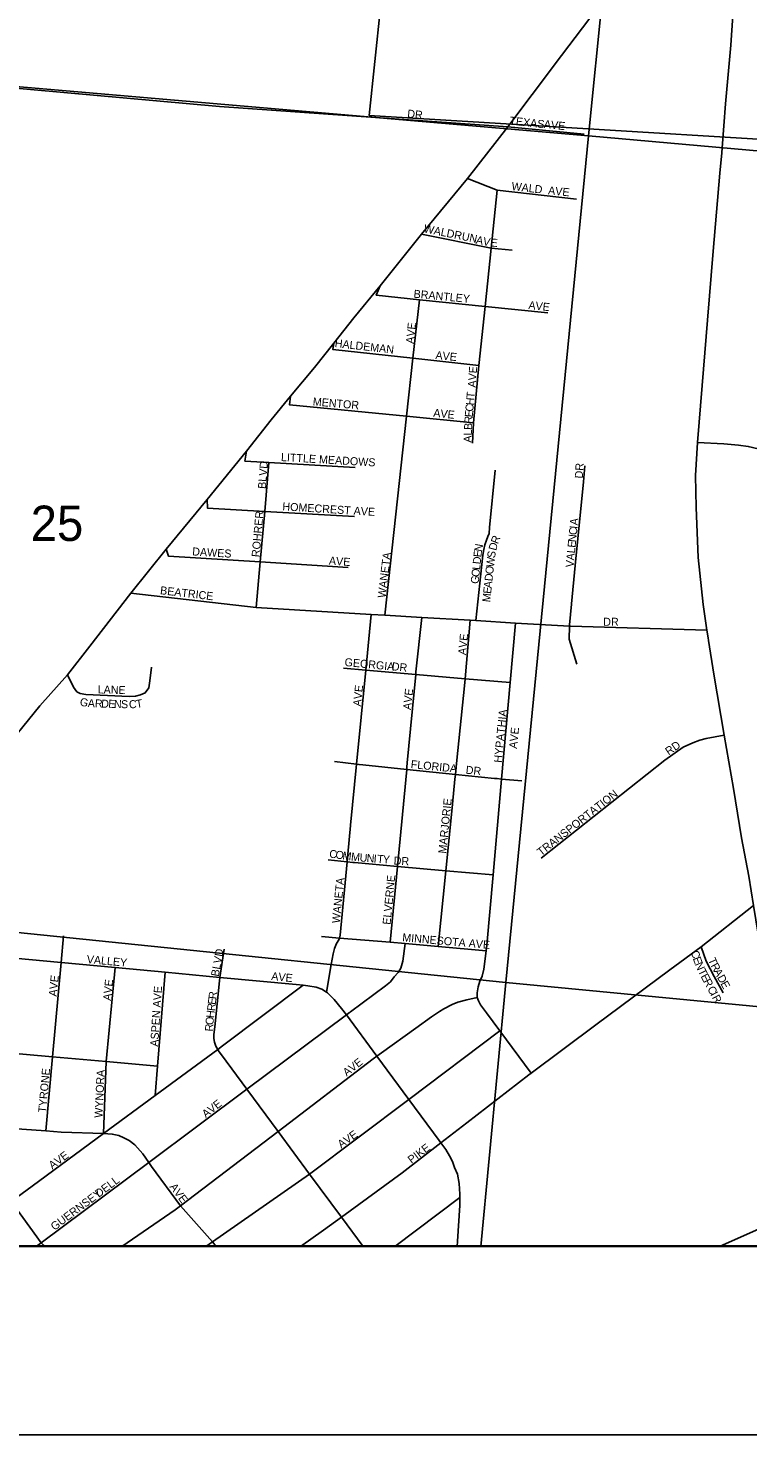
# Model space of a CAD drawing. Extents: x 0 to 680, y 0 to 440.
# Drawn here: x 61.66 to 74.98, y 173.86 to 199.92 of the extents above; entities that cross this region are included whole.
import ezdxf

# ---------------------------------------------------------------- set-up
doc = ezdxf.new("R2010")
doc.units = 0
for name, color, linetype in [('GM_X_Adjacent_County', 7, 'Continuous'), ('GM_X_City_Street', 7, 'Continuous'), ('GM_X_City_Street_Text', 7, 'Continuous'), ('GM_X_Corporation', 7, 'Continuous'), ('GM_X_County', 7, 'Continuous'), ('GM_X_Section', 7, 'Continuous'), ('GM_X_Section_Text', 7, 'Continuous'), ('GM_X_State_Route', 7, 'Continuous'), ('SH_Data', 7, 'Continuous'), ('SH_Text', 7, 'Continuous')]:
    doc.layers.add(name, color=color, linetype=linetype)

msp = doc.modelspace()

# ---------------------------------------------------------------- linework, layer by layer
at = {"layer": 'GM_X_Adjacent_County'}
msp.add_lwpolyline([(47.02, 297.605), (47.02, 177.346), (101.714, 177.346), (101.74, 177.627), (101.876, 179.162), (101.687, 179.172), (102.014, 182.661), (102.637, 189.288), (103.706, 200.669), (104.658, 210.796), (104.669, 210.92), (106.131, 226.563), (108.09, 226.344), (113.939, 225.728), (119.071, 225.251), (122.08, 224.971), (126.921, 224.521), (132.763, 223.977)], dxfattribs=at)
at = {"layer": 'GM_X_City_Street'}
msp.add_line((68.447, 177.346), (69.651, 178.257), dxfattribs=at)
for points in [[(74.508, 197.704), (74.572, 198.514), (74.669, 199.606), (74.708, 200.151), (74.732, 200.578), (74.758, 201.355), (74.678, 202.318), (74.669, 202.405)], [(59.978, 198.937), (65.202, 198.47), (70.537, 198.089)], [(70.537, 198.089), (71.952, 197.953)], [(74.249, 188.622), (74.227, 188.763), (74.158, 189.242), (74.065, 190.109), (74.027, 191.036), (74.017, 191.63), (74.052, 192.24), (74.137, 193.298), (74.24, 194.507), (74.343, 195.786), (74.467, 197.23), (74.5, 197.611), (74.508, 197.704)], [(69.792, 197.131), (70.343, 196.915), (71.812, 196.752)], [(69.883, 192.229), (69.901, 192.607), (70.003, 193.67), (70.118, 194.765), (70.231, 195.841), (70.343, 196.915)], [(68.94, 196.101), (70.231, 195.841), (70.619, 195.803)], [(68.176, 195.142), (68.101, 194.969), (68.901, 194.888), (70.118, 194.765), (71.281, 194.647)], [(68.261, 189.044), (68.665, 192.729), (68.782, 193.804), (68.901, 194.888)], [(67.318, 194.08), (67.298, 193.966), (68.782, 193.804), (70.003, 193.67)], [(66.514, 193.101), (66.495, 192.943), (68.665, 192.729), (69.901, 192.607)], [(65.699, 192.082), (65.67, 191.898), (66.115, 191.873), (67.712, 191.782)], [(74.052, 192.24), (74.541, 192.217), (74.814, 192.194), (74.992, 192.171), (75.177, 192.124), (75.357, 192.065), (75.571, 191.988), (75.864, 191.753), (76.2, 191.625), (76.499, 191.497), (76.922, 191.324), (77.416, 191.126), (78.474, 190.697), (78.593, 190.672), (78.783, 190.656), (78.934, 190.696), (79.046, 190.719), (79.12, 190.734), (79.393, 190.833)], [(66.115, 191.873), (66.036, 190.966), (65.955, 190.029), (65.881, 189.187)], [(71.788, 189.963), (71.94, 191.514), (71.966, 191.81)], [(69.947, 188.942), (70.079, 190.155), (70.094, 190.262), (70.114, 190.345), (70.146, 190.433), (70.172, 190.498), (70.192, 190.557), (70.201, 190.67), (70.303, 191.733)], [(64.97, 191.188), (64.974, 191.026), (66.036, 190.966), (67.697, 190.872)], [(64.211, 190.267), (64.256, 190.135), (65.955, 190.029), (67.58, 189.928)], [(71.718, 189.252), (71.788, 189.961), (71.788, 189.963)], [(63.558, 189.452), (65.881, 189.187), (68.009, 189.059), (68.261, 189.044), (68.947, 189.003), (69.843, 188.949), (69.947, 188.942), (70.684, 188.898), (71.68, 188.838), (71.699, 188.837), (74.227, 188.763)], [(71.816, 188.133), (71.674, 188.602), (71.68, 188.838), (71.68, 188.864), (71.718, 189.248), (71.718, 189.252)], [(67.628, 185.153), (67.738, 186.284), (67.908, 188.024), (68.009, 189.059)], [(68.67, 186.226), (68.678, 186.311), (68.833, 187.945), (68.838, 187.995), (68.947, 189.003)], [(69.512, 185.54), (69.558, 186.003), (69.568, 186.094), (69.589, 186.293), (69.743, 187.798), (69.749, 187.867), (69.843, 188.949)], [(70.974, 180.56), (70.391, 181.343), (70.143, 181.676), (70.034, 181.826), (69.997, 181.9), (69.972, 181.961), (69.971, 182.045), (69.991, 182.157), (70.022, 182.262), (70.063, 182.355), (70.096, 182.484), (70.137, 182.826), (70.149, 182.928), (70.266, 184.232), (70.425, 186.008), (70.585, 187.796), (70.684, 188.898)], [(75.358, 181.466), (75.311, 181.792), (75.175, 183.135), (75.09, 183.665), (75.005, 184.211), (74.868, 184.916), (74.722, 185.832), (74.549, 186.82), (74.354, 187.95), (74.256, 188.575), (74.249, 188.622)], [(62.385, 187.938), (62.496, 187.71), (62.559, 187.624), (62.618, 187.593), (62.724, 187.572), (63.526, 187.537), (63.645, 187.546), (63.735, 187.567), (63.825, 187.606), (63.888, 187.7), (63.909, 187.83), (63.94, 188.079)], [(67.495, 188.059), (67.908, 188.024), (68.833, 187.945), (69.749, 187.867), (70.585, 187.796)], [(71.154, 184.544), (73.45, 186.355), (73.787, 186.599), (73.965, 186.681), (74.096, 186.728), (74.215, 186.761), (74.549, 186.82)], [(67.332, 186.334), (67.738, 186.284), (67.778, 186.279), (67.783, 186.278)], [(67.783, 186.278), (67.852, 186.27), (68.666, 186.187), (69.568, 186.094), (70.292, 186.02), (70.338, 186.016), (70.343, 186.015)], [(68.361, 182.984), (68.495, 184.389), (68.666, 186.187), (68.669, 186.219), (68.67, 186.226)], [(70.343, 186.015), (70.425, 186.008), (70.796, 185.975)], [(69.25, 182.906), (69.389, 184.31), (69.512, 185.538), (69.512, 185.54)], [(67.184, 182.059), (67.266, 182.575), (67.303, 182.769), (67.328, 182.869), (67.364, 182.962), (67.41, 183.031), (67.419, 183.061), (67.433, 183.113), (67.562, 184.474), (67.575, 184.618), (67.627, 185.15), (67.628, 185.153)], [(67.211, 184.511), (67.562, 184.474), (67.667, 184.463), (67.692, 184.461)], [(67.692, 184.461), (67.699, 184.46), (68.495, 184.389), (69.389, 184.31), (70.266, 184.232)], [(66.701, 177.346), (67.125, 177.65), (67.456, 177.891), (68.585, 178.712), (69.299, 179.268), (69.779, 179.641), (70.929, 180.526), (70.974, 180.56), (72.167, 181.455), (73.538, 182.472), (74.121, 182.901), (75.09, 183.665)], [(61.98, 179.489), (62.105, 180.862), (62.265, 182.61), (62.31, 183.105)], [(67.086, 183.088), (67.419, 183.061), (68.361, 182.984), (68.64, 182.962), (69.25, 182.906), (70.137, 182.826)], [(67.607, 181.68), (67.612, 181.683), (67.625, 181.693), (68.271, 182.175), (68.366, 182.252), (68.437, 182.343), (68.508, 182.422), (68.555, 182.502), (68.594, 182.637), (68.64, 182.962)], [(61.401, 182.691), (62.265, 182.61), (63.266, 182.516), (64.193, 182.428), (65.206, 182.333), (66.62, 182.199), (66.747, 182.188), (66.834, 182.179), (66.987, 182.152), (67.097, 182.115), (67.184, 182.059), (67.2, 182.048), (67.323, 181.921), (67.461, 181.757), (67.55, 181.637), (68.113, 180.873), (68.705, 180.072), (69.265, 179.313), (69.299, 179.268), (69.391, 179.144), (69.461, 179.026), (69.513, 178.921), (69.554, 178.812), (69.605, 178.689), (69.635, 178.514), (69.652, 178.316), (69.651, 178.257), (69.65, 178.108), (69.606, 177.449), (69.598, 177.346)], [(65.284, 182.855), (65.206, 182.333), (65.197, 182.271), (65.111, 181.418), (65.095, 181.276), (65.096, 181.204), (65.109, 181.132), (65.134, 181.059), (65.166, 180.998), (65.177, 180.979), (65.237, 180.897), (65.706, 180.261), (66.283, 179.481), (66.869, 178.687), (67.456, 177.891), (67.859, 177.346)], [(74.121, 182.901), (74.21, 182.631), (74.362, 182.352), (74.528, 182.048)], [(63.051, 179.44), (63.099, 180.774), (63.266, 182.516)], [(64.006, 180.144), (64.051, 180.689), (64.193, 182.428)], [(61, 177.346), (61.007, 177.397), (61.03, 177.556), (61.039, 177.616), (61.087, 177.797), (61.136, 177.907), (61.217, 178.051), (61.344, 178.177), (61.358, 178.191), (61.727, 178.464), (63.051, 179.44), (64.006, 180.144), (65.166, 180.998), (65.254, 181.063), (66.747, 182.188)], [(63.389, 177.346), (64.376, 178.025), (64.479, 178.104), (66.283, 179.481), (68.043, 180.824), (68.113, 180.873), (68.199, 180.933), (68.837, 181.392), (69.125, 181.6), (69.275, 181.703), (69.352, 181.751), (69.51, 181.831), (69.614, 181.872), (69.78, 181.917), (69.972, 181.961)], [(61.801, 177.346), (61.899, 177.419), (63.888, 178.904), (65.706, 180.261), (67.55, 181.637), (67.607, 181.68)], [(64.948, 177.346), (65.07, 177.434), (66.869, 178.687), (68.705, 180.072), (70.391, 181.343)], [(59.317, 181.11), (60.238, 181.028), (61.214, 180.941), (62.105, 180.862), (63.099, 180.774), (64.051, 180.689)], [(59.26, 179.78), (59.323, 179.752), (59.434, 179.709), (59.645, 179.665), (60.306, 179.606), (60.398, 179.598), (61.085, 179.55), (61.98, 179.489), (62.267, 179.469), (63.051, 179.44), (63.212, 179.431), (63.335, 179.405), (63.428, 179.363), (63.526, 179.309), (63.633, 179.23), (63.778, 179.066), (63.888, 178.904), (63.941, 178.829), (64.479, 178.104), (65.07, 177.434), (65.14, 177.346)], [(61.969, 177.346), (61.899, 177.419), (61.344, 178.177), (60.493, 179.339), (60.358, 179.531), (60.337, 179.561)]]:
    msp.add_lwpolyline(points, dxfattribs=at)
at = {"layer": 'GM_X_Corporation'}
for points in [[(79.532, 197.595), (67.969, 198.303), (68.179, 200.303)], [(68.179, 200.303), (67.969, 198.303), (79.532, 197.595)], [(59.429, 177.346), (77.056, 177.346)]]:
    msp.add_lwpolyline(points, dxfattribs=at)
at = {"layer": 'GM_X_County'}
msp.add_lwpolyline([(47.02, 297.605), (47.02, 177.346), (101.714, 177.346), (101.74, 177.627), (101.876, 179.162), (101.687, 179.172), (102.014, 182.661), (102.637, 189.288), (103.706, 200.669), (104.658, 210.796), (104.669, 210.92), (106.131, 226.563), (108.09, 226.344), (113.939, 225.728), (119.071, 225.251), (122.08, 224.971), (126.921, 224.521), (132.763, 223.977)], dxfattribs=at)
at = {"layer": 'GM_X_Section'}
for points in [[(73.628, 213.785), (72.033, 197.922), (56.905, 199.225), (58.345, 215.032)], [(89.303, 212.485), (87.711, 196.525), (72.033, 197.922), (73.628, 213.785)], [(56.905, 199.225), (72.033, 197.922), (70.5, 182.241), (54.827, 183.845), (55.44, 190.639), (57.812, 193.831), (56.853, 198.675)], [(87.711, 196.525), (86.234, 180.729), (70.5, 182.241), (72.033, 197.922)], [(54.207, 177.346), (70.038, 177.346), (70.5, 182.241), (54.827, 183.845)], [(70.038, 177.346), (85.904, 177.346), (86.234, 180.729), (70.5, 182.241)]]:
    msp.add_lwpolyline(points, close=True, dxfattribs=at)
at = {"layer": 'GM_X_State_Route'}
for points in [[(70.991, 198.691), (71.533, 199.409), (72.312, 200.438), (72.637, 200.886), (73.006, 201.395), (73.042, 201.444)], [(70.615, 198.192), (70.991, 198.691)], [(61.245, 186.586), (61.872, 187.363), (62.385, 187.938), (62.797, 188.468), (63.558, 189.452), (64.211, 190.267), (64.97, 191.188), (65.699, 192.082), (66.156, 192.661), (66.514, 193.101), (66.961, 193.633), (67.318, 194.08), (67.69, 194.553), (68.176, 195.142), (68.94, 196.101), (69.792, 197.131), (70.537, 198.089), (70.615, 198.192)], [(74.458, 177.346), (75.141, 177.651), (75.644, 177.881)]]:
    msp.add_lwpolyline(points, dxfattribs=at)
at = {"layer": 'SH_Data'}
for p, q in [((47.02, 177.359), (285.02, 177.359)), ((43.52, 173.859), (288.52, 173.859))]:
    msp.add_line(p, q, dxfattribs=at)
at = {"layer": 'SH_Text'}
for points in [[(47.02, 415.359), (285.02, 415.359), (285.02, 177.359), (47.02, 177.359)], [(285.019, 415.359), (47.02, 415.359), (47.02, 177.359), (285.019, 177.359)]]:
    msp.add_lwpolyline(points, close=True, dxfattribs=at)

# ---------------------------------------------------------------- texts
at = {"layer": 'GM_X_City_Street_Text'}
for s, height, rotation, p in [('DR', 0.1482, 353.9946, (68.671, 198.265)), ('TEXAS', 0.1482, 353.6582, (70.563, 198.135)), ('AVE', 0.1482, 354.0895, (71.201, 198.069)), ('WALD', 0.1482, 353.2096, (70.602, 196.921)), ('AVE', 0.1482, 354.0969, (71.28, 196.843)), ('WALDRUN', 0.1482, 348.5306, (68.974, 196.138)), ('A', 0.148, 348.4929, (69.94, 195.929)), ('V', 0.148, 348.4929, (70.068, 195.903)), ('E', 0.148, 355.4056, (70.215, 195.875)), ('BRANTLEY', 0.1482, 354.6693, (68.789, 194.926)), ('AVE', 0.1482, 353.8801, (70.915, 194.717)), ('AVE', 0.1482, 84.0969, (68.797, 194.066)), ('HALDEMAN', 0.1482, 353.5017, (67.328, 194.012)), ('AVE', 0.1482, 354.0895, (69.193, 193.791)), ('AVE', 0.1482, 86.0494, (69.945, 193.256)), ('T', 0.148, 84.9119, (69.919, 193.056)), ('MENTOR', 0.1482, 355.1548, (66.922, 192.93)), ('AVE', 0.1482, 354.0895, (69.154, 192.721)), ('C', 0.148, 84.9347, (69.898, 192.809)), ('H', 0.148, 84.9223, (69.908, 192.926)), ('B', 0.148, 87.5948, (69.875, 192.472)), ('R', 0.148, 85.7466, (69.88, 192.588)), ('E', 0.148, 84.9391, (69.888, 192.705)), ('A', 0.148, 87.9015, (69.866, 192.238)), ('L', 0.148, 87.9332, (69.871, 192.368)), ('BLVD', 0.1482, 85.483, (66.057, 191.378)), ('LITTLE MEADOWS', 0.14823, 356.7162, (66.335, 191.899)), ('DR', 0.1482, 86.8222, (71.927, 191.573)), ('HOMECREST AVE', 0.14823, 356.5467, (66.361, 190.986)), ('ROHRER', 0.1482, 84.8967, (65.94, 190.113)), ('A', 0.148, 84.1111, (71.833, 190.703)), ('R', 0.148, 68.3294, (70.355, 190.352)), ('N', 0.148, 84.1235, (71.801, 190.392)), ('C', 0.148, 84.113, (71.815, 190.521)), ('I', 0.148, 84.1167, (71.827, 190.638)), ('DAWES', 0.1482, 356.4984, (64.691, 190.152)), ('E', 0.148, 84.0067, (70.048, 190.111)), ('N', 0.148, 79.5388, (70.059, 190.211)), ('D', 0.148, 74.8503, (70.322, 190.23)), ('L', 0.148, 84.1154, (71.78, 190.184)), ('E', 0.148, 84.1154, (71.791, 190.288)), ('AVE', 0.1482, 355.9088, (67.222, 189.982)), ('WANETA', 0.1482, 83.2336, (68.275, 189.357)), ('L', 0.148, 84.0454, (70.024, 189.877)), ('D', 0.148, 84.0436, (70.035, 189.981)), ('W', 0.148, 83.5799, (70.281, 189.926)), ('S', 0.148, 81.7192, (70.3, 190.093)), ('V', 0.148, 85.9097, (71.758, 189.925)), ('A', 0.148, 84.2633, (71.767, 190.054)), ('G', 0.148, 84.0219, (69.997, 189.618)), ('O', 0.148, 84.0336, (70.01, 189.747)), ('D', 0.148, 83.8239, (70.253, 189.667)), ('O', 0.148, 83.842, (70.267, 189.796)), ('BEATRICE', 0.1482, 353.2907, (64.093, 189.434)), ('E', 0.148, 83.8137, (70.228, 189.433)), ('A', 0.148, 83.8523, (70.239, 189.537)), ('M', 0.148, 83.8328, (70.211, 189.278)), ('DR', 0.1482, 0, (72.307, 188.847)), ('AVE', 0.1482, 84.0895, (69.762, 188.3)), ('GEORGIA', 0.1482, 354.472, (67.51, 188.104)), ('DR', 0.1482, 353.9946, (68.384, 188.025)), ('LANE', 0.1482, 358.4526, (62.942, 187.595)), ('AVE', 0.1482, 84.0969, (67.818, 187.348)), ('AVE', 0.1482, 84.0895, (68.745, 187.283)), ('G', 0.148, 347.2626, (62.601, 187.374)), ('A', 0.148, 357.6059, (62.757, 187.341)), ('R', 0.148, 358.2953, (62.89, 187.336)), ('D', 0.148, 358.4165, (63.007, 187.332)), ('E', 0.148, 358.4114, (63.138, 187.329)), ('N', 0.148, 358.404, (63.242, 187.326)), ('S', 0.148, 358.5883, (63.373, 187.322)), ('C', 0.148, 1.1101, (63.523, 187.319)), ('T', 0.148, 9.6321, (63.665, 187.323)), ('HYPATHIA', 0.1482, 84.3693, (70.427, 186.304)), ('AVE', 0.1482, 84.0977, (70.707, 186.565)), ('RD', 0.1482, 34.5143, (73.518, 186.442)), ('FLORIDA', 0.1482, 354.2887, (68.736, 186.212)), ('DR', 0.1482, 353.9832, (69.754, 186.108)), ('TRANSPORTATION', 0.14823, 38.1572, (71.155, 184.576)), ('MARJORIE', 0.1482, 84.2072, (69.397, 184.622)), ('C', 0.148, 352.1309, (67.224, 184.555)), ('O', 0.148, 352.1079, (67.34, 184.539)), ('M', 0.148, 352.1385, (67.47, 184.521)), ('M', 0.148, 354.105, (67.63, 184.499)), ('U', 0.148, 355.5673, (67.79, 184.483)), ('N', 0.148, 355.6123, (67.92, 184.473)), ('I', 0.148, 355.5812, (68.05, 184.463)), ('T', 0.148, 355.6216, (68.115, 184.458)), ('Y', 0.148, 355.603, (68.219, 184.45)), ('DR', 0.1482, 356.989, (68.422, 184.425)), ('WANETA', 0.1482, 84.2926, (67.427, 183.33)), ('ELVERNE', 0.1482, 84.472, (68.366, 183.304)), ('MINNESOTA AVE', 0.14823, 354.988, (68.58, 183.003)), ('VALLEY', 0.1482, 354.8047, (62.736, 182.599)), ('BLVD', 0.1482, 79.5631, (65.184, 182.341)), ('C', 0.148, 285.892, (73.928, 182.81)), ('E', 0.148, 289.6721, (73.963, 182.687)), ('T', 0.148, 293.3134, (74.243, 182.66)), ('AVE', 0.1482, 354.0895, (66.153, 182.286)), ('N', 0.148, 293.3978, (74.002, 182.579)), ('T', 0.148, 296.246, (74.057, 182.452)), ('R', 0.148, 298.61, (74.291, 182.551)), ('A', 0.148, 298.7017, (74.347, 182.447)), ('AVE', 0.1482, 84.0977, (62.183, 181.974)), ('AVE', 0.1482, 84.0969, (63.188, 181.896)), ('ASPEN AVE', 0.1482, 86.2352, (64.062, 181.047)), ('E', 0.148, 297.9753, (74.106, 182.354)), ('R', 0.148, 298.1693, (74.155, 182.261)), ('C', 0.148, 298.1852, (74.229, 182.123)), ('D', 0.148, 298.7171, (74.41, 182.333)), ('E', 0.148, 298.7042, (74.472, 182.218)), ('E', 0.148, 83.0173, (65.127, 181.82)), ('R', 0.148, 83.0202, (65.14, 181.924)), ('I', 0.148, 298.1914, (74.284, 182.02)), ('R', 0.148, 298.1852, (74.315, 181.962)), ('H', 0.148, 83.0105, (65.097, 181.574)), ('R', 0.148, 83.0135, (65.113, 181.704)), ('R', 0.148, 87.8627, (65.079, 181.33)), ('O', 0.148, 83.7588, (65.083, 181.445)), ('TYRONE', 0.1482, 84.9006, (61.988, 179.821)), ('WYNORA', 0.1482, 87.2313, (63.031, 179.729)), ('AVE', 0.1482, 38.045, (67.555, 180.493)), ('AVE', 0.1482, 38.0509, (64.946, 179.723)), ('AVE', 0.1482, 35.3165, (67.452, 179.163)), ('AVE', 0.1482, 36.4679, (62.103, 178.772)), ('PIKE', 0.1482, 37.2346, (68.756, 178.876)), ('DELL', 0.1482, 36.8699, (62.964, 178.25)), ('GUERNSEY', 0.1482, 36.7149, (62.142, 177.637)), ('AVE', 0.1482, 306.474, (64.268, 178.453))]:
    msp.add_text(s, height=height, rotation=rotation, dxfattribs=at).set_placement(p)
at = {"layer": 'GM_X_Section_Text'}
msp.add_text('25', height=0.6552, rotation=0, dxfattribs=at).set_placement((61.702, 190.418))

doc.saveas('drawing.dxf')
